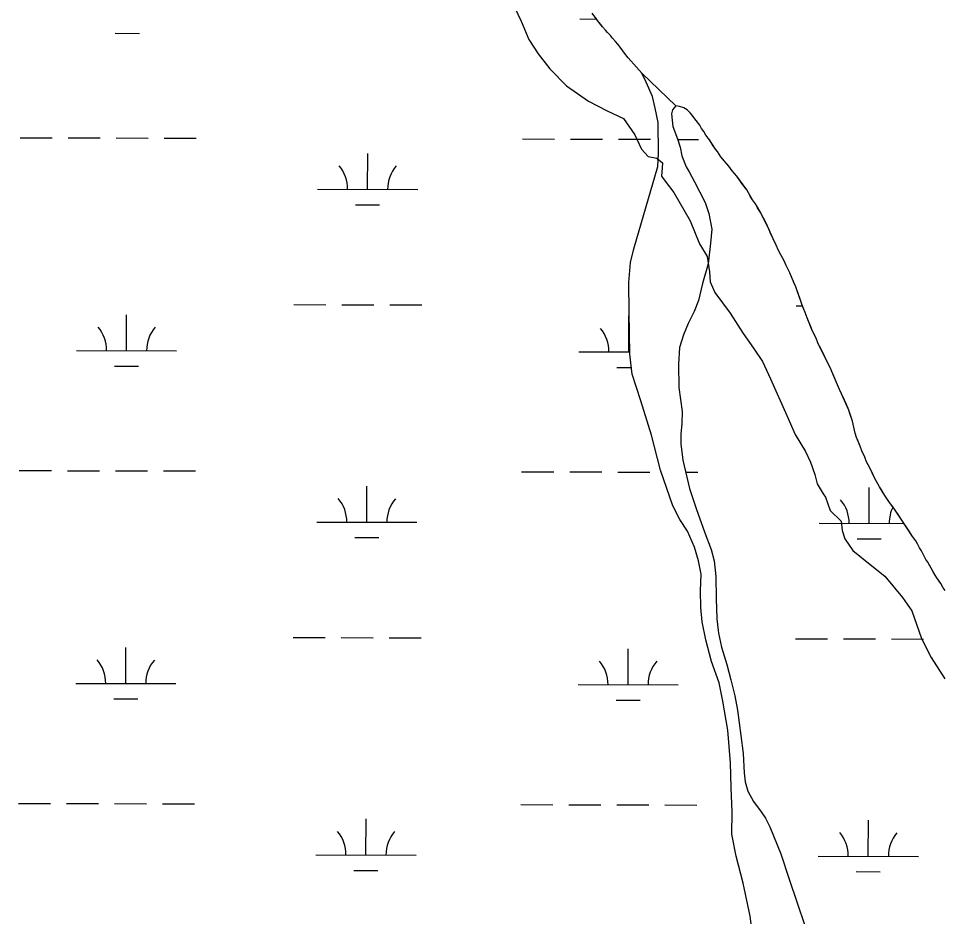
# Model space of a CAD drawing. Extents: x 3172297 to 3210190, y 958463 to 983887.
# Drawn here: x 3194967 to 3195891, y 979563 to 980461 of the extents above; entities that cross this region are included whole.
import ezdxf

# ---------------------------------------------------------------- set-up
doc = ezdxf.new("R2010")
doc.units = 0
for name, color, linetype in [('V-RIVR-EDGE', 7, 'Continuous'), ('V-SITE-VEGE', 7, 'Continuous'), ('V-TOPO-SHOR', 7, 'Continuous'), ('V-WETL-SWMP', 7, 'Continuous')]:
    doc.layers.add(name, color=color, linetype=linetype)

msp = doc.modelspace()

# ---------------------------------------------------------------- linework, layer by layer
at = {"layer": 'V-RIVR-EDGE'}
msp.add_lwpolyline([(3195462.49, 980472.11), (3195468.99, 980458.16), (3195476.91, 980439.95), (3195485.97, 980425.71), (3195497.87, 980410.61), (3195514.32, 980393.52), (3195536.46, 980378.11), (3195554.91, 980368.68), (3195571.38, 980360.96), (3195582.72, 980344.73), (3195589.5, 980330.21), (3195596.02, 980322.81), (3195604.83, 980321.36), (3195610.51, 980316.52), (3195609.93, 980311.68), (3195609.34, 980303.16), (3195614.15, 980296.89), (3195621.81, 980286.92), (3195637.94, 980258.74), (3195647.27, 980235.68), (3195654.91, 980222.87), (3195657.15, 980207.8), (3195657.98, 980197.56), (3195662.78, 980187.03), (3195677.8, 980166.24), (3195691.11, 980146.02), (3195701.31, 980131.21), (3195710.38, 980118.11), (3195718.29, 980100.75), (3195734.69, 980064.03), (3195742.89, 980044.97), (3195753.08, 980028.17), (3195758.17, 980017.35), (3195762.69, 980005.11), (3195764.94, 979995.73), (3195770.89, 979985.76), (3195773.15, 979982.34), (3195777.96, 979969.25), (3195789.02, 979958.42), (3195789.85, 979949.04), (3195792.38, 979940.79), (3195800.6, 979929.11), (3195819.61, 979913.71), (3195832.38, 979903.45), (3195850.24, 979882.08), (3195859.59, 979868.69), (3195869.18, 979841.09), (3195878.8, 979822.31), (3195892.4, 979800.95)], dxfattribs=at)
at = {"layer": 'V-SITE-VEGE'}
for p, q in [((3195545.51, 980459), (3195540.06, 980466.26)), ((3195550.48, 980452.69), (3195545.51, 980459)), ((3195553.56, 980449.18), (3195550.48, 980452.69)), ((3195555.46, 980446.84), (3195553.56, 980449.18)), ((3195558.3, 980443.8), (3195555.46, 980446.84)), ((3195560.43, 980441.23), (3195558.3, 980443.8)), ((3195563.51, 980437.96), (3195560.43, 980441.23)), ((3195565.64, 980435.39), (3195563.51, 980437.96)), ((3195569.19, 980430.94), (3195565.64, 980435.39)), ((3195572.51, 980426.27), (3195569.19, 980430.94)), ((3195576.07, 980421.59), (3195572.51, 980426.27)), ((3195584.51, 980412.32), (3195576.07, 980421.59)), ((3195589.57, 980406.17), (3195584.51, 980412.32)), ((3195623.8, 980373.48), (3195589.57, 980406.17)), ((3195627.48, 980372.94), (3195623.8, 980373.48)), ((3195631.63, 980371.64), (3195627.48, 980372.94)), ((3195634.94, 980369.54), (3195631.63, 980371.64)), ((3195638.01, 980366.74), (3195634.94, 980369.54)), ((3195639.9, 980364.17), (3195638.01, 980366.74)), ((3195641.8, 980361.83), (3195639.9, 980364.17)), ((3195643.94, 980358.79), (3195641.8, 980361.83)), ((3195647.49, 980354.11), (3195643.94, 980358.79)), ((3195649.39, 980350.83), (3195647.49, 980354.11)), ((3195651.53, 980347.79), (3195649.39, 980350.83)), ((3195653.67, 980344.27), (3195651.53, 980347.79)), ((3195657.22, 980339.59), (3195653.67, 980344.27)), ((3195663.39, 980330.23), (3195657.22, 980339.59)), ((3195665.29, 980327.89), (3195663.39, 980330.23)), ((3195668.61, 980322.74), (3195665.29, 980327.89)), ((3195672.17, 980318.3), (3195668.61, 980322.74)), ((3195676.67, 980313.16), (3195672.17, 980318.3)), ((3195679.98, 980308.71), (3195676.67, 980313.16)), ((3195684.48, 980303.33), (3195679.98, 980308.71)), ((3195694.45, 980289.53), (3195684.48, 980303.33)), ((3195696.11, 980286.48), (3195694.45, 980289.53)), ((3195700.15, 980279.69), (3195696.11, 980286.48)), ((3195703.23, 980275.48), (3195700.15, 980279.69)), ((3195708.46, 980266.58), (3195703.23, 980275.48)), ((3195710.37, 980263.07), (3195708.46, 980266.58)), ((3195715.13, 980253.46), (3195710.37, 980263.07)), ((3195720.85, 980240.57), (3195715.13, 980253.46)), ((3195723.95, 980234.24), (3195720.85, 980240.57)), ((3195726.33, 980228.85), (3195723.95, 980234.24)), ((3195728.47, 980224.63), (3195726.33, 980228.85)), ((3195730.14, 980221.82), (3195728.47, 980224.63)), ((3195732.28, 980217.84), (3195730.14, 980221.82)), ((3195733.47, 980214.79), (3195732.28, 980217.84)), ((3195737.52, 980206.59), (3195733.47, 980214.79)), ((3195741.58, 980196.98), (3195737.52, 980206.59)), ((3195743.49, 980192.76), (3195741.58, 980196.98)), ((3195749.71, 980175.4), (3195743.49, 980192.76)), ((3195751.38, 980170.95), (3195749.71, 980175.4)), ((3195753.05, 980166.96), (3195751.38, 980170.95)), ((3195754.73, 980161.8), (3195753.05, 980166.96)), ((3195759.98, 980149.14), (3195754.73, 980161.8)), ((3195763.79, 980141.41), (3195759.98, 980149.14)), ((3195765.7, 980136.72), (3195763.79, 980141.41)), ((3195774.04, 980119.61), (3195765.7, 980136.72)), ((3195777.85, 980112.11), (3195774.04, 980119.61)), ((3195784.06, 980097.11), (3195777.85, 980112.11)), ((3195787.16, 980090.08), (3195784.06, 980097.11)), ((3195789.3, 980085.86), (3195787.16, 980090.08)), ((3195796.46, 980069.45), (3195789.3, 980085.86)), ((3195800.05, 980058.43), (3195796.46, 980069.45)), ((3195801.5, 980052.56), (3195800.05, 980058.43)), ((3195802.71, 980046.45), (3195801.5, 980052.56)), ((3195804.16, 980041.99), (3195802.71, 980046.45)), ((3195807.73, 980033.32), (3195804.16, 980041.99)), ((3195809.41, 980028.63), (3195807.73, 980033.32)), ((3195812.51, 980022.3), (3195809.41, 980028.63)), ((3195814.18, 980017.85), (3195812.51, 980022.3)), ((3195817.51, 980011.76), (3195814.18, 980017.85)), ((3195822.28, 980001.68), (3195817.51, 980011.76)), ((3195827.27, 979992.78), (3195822.28, 980001.68)), ((3195832.5, 979984.11), (3195827.27, 979992.78)), ((3195836.53, 979978.26), (3195832.5, 979984.11)), ((3195842.22, 979970.54), (3195836.53, 979978.26)), ((3195849.58, 979959.54), (3195842.22, 979970.54)), ((3195860.02, 979943.15), (3195849.58, 979959.54)), ((3195863.34, 979938.71), (3195860.02, 979943.15)), ((3195865.01, 979935.9), (3195863.34, 979938.71)), ((3195867.15, 979931.68), (3195865.01, 979935.9)), ((3195869.05, 979928.64), (3195867.15, 979931.68)), ((3195871.9, 979923.48), (3195869.05, 979928.64)), ((3195873.57, 979920.2), (3195871.9, 979923.48)), ((3195875.47, 979917.39), (3195873.57, 979920.2)), ((3195880.46, 979908.49), (3195875.47, 979917.39)), ((3195882.84, 979904.51), (3195880.46, 979908.49)), ((3195884.5, 979901.94), (3195882.84, 979904.51)), ((3195888.53, 979896.09), (3195884.5, 979901.94)), ((3195890.91, 979891.87), (3195888.53, 979896.09)), ((3195892.81, 979889.06), (3195890.91, 979891.87))]:
    msp.add_line(p, q, dxfattribs=at)
at = {"layer": 'V-TOPO-SHOR'}
for points in [[(3195576.86, 980196.94), (3195578.43, 980216.87), (3195581.66, 980230.64), (3195605.71, 980313.07), (3195606.45, 980325.98), (3195605.94, 980356.94), (3195603, 980371.28), (3195600.3, 980382.77), (3195593.87, 980397.32), (3195589.57, 980406.17), (3195623.8, 980373.48), (3195620.22, 980369.69), (3195619.37, 980365.53), (3195620.82, 980352.83), (3195625.35, 980340.68), (3195627.95, 980332.43), (3195629.8, 980323.76), (3195633.9, 980312.77), (3195637.11, 980307.6), (3195642.25, 980297.67), (3195653.08, 980276.98), (3195656.65, 980265.98), (3195659.5, 980250.33), (3195658.32, 980236.23), (3195656.02, 980215.78), (3195650.31, 980196.04), (3195646.19, 980178.96), (3195642.13, 980168.02), (3195636.06, 980156.12), (3195631.47, 980144.75), (3195627.42, 980132.12), (3195626.36, 980115.28), (3195626.72, 980092.19), (3195629.95, 980068.16), (3195629.81, 980055.98), (3195628.61, 980045.48), (3195628.77, 980035.85), (3195630.79, 980019.34), (3195637.42, 979991.23), (3195644.12, 979971.26), (3195652.53, 979946.84), (3195659.1, 979930.25), (3195662.03, 979918.83), (3195663.62, 979903.27), (3195663.86, 979881.24), (3195664.73, 979860.91), (3195666.2, 979846.41), (3195669.25, 979832.66), (3195674.66, 979815.11), (3195678.78, 979799.78), (3195682.59, 979783.8), (3195685.23, 979769.52), (3195688.78, 979744.12), (3195690.91, 979726.34), (3195692.09, 979706.96), (3195692.89, 979697.96), (3195695.59, 979688.66), (3195701.17, 979678.32), (3195709.07, 979667.88), (3195713.24, 979661.66), (3195717.64, 979652.79), (3195728.51, 979626.06), (3195736.94, 979600.58), (3195745.03, 979577.01), (3195752.48, 979554.18)], [(3195700.73, 979542.7), (3195697.84, 979563.65), (3195690.85, 979596.66), (3195683.79, 979623.52), (3195679.73, 979645.53), (3195680.12, 979667.98), (3195679.12, 979692.34), (3195678.43, 979716.8), (3195675.47, 979749.62), (3195670.76, 979778.64), (3195666.83, 979796.94), (3195659.18, 979818.19), (3195653.6, 979839.73), (3195649.89, 979857.82), (3195648.63, 979872.11), (3195648.42, 979888.95), (3195648.84, 979905.37), (3195646.46, 979918.95), (3195642.35, 979932.58), (3195635.43, 979948.5), (3195627.73, 979960.21), (3195620.76, 979973.83), (3195608.25, 980009.45), (3195599.23, 980044.56), (3195588.63, 980078.7), (3195580.2, 980105.45), (3195577.85, 980125.45), (3195577.05, 980167.29), (3195576.86, 980196.94)]]:
    msp.add_lwpolyline(points, dxfattribs=at)
at = {"layer": 'V-WETL-SWMP'}
for p, q in [((3195527.59, 980460.39), (3195544.48, 980460.35)), ((3195063.65, 980446.11), (3195087.65, 980446.05)), ((3194968.55, 980341.7), (3195000.55, 980341.63)), ((3195016.55, 980341.59), (3195048.55, 980341.51)), ((3195064.55, 980341.47), (3195096.54, 980341.39)), ((3195112.54, 980341.35), (3195144.54, 980341.27)), ((3195470.45, 980340.46), (3195502.45, 980340.38)), ((3195518.45, 980340.34), (3195550.45, 980340.27)), ((3195566.45, 980340.23), (3195598.45, 980340.15)), ((3195625.54, 980340.08), (3195646.45, 980340.03)), ((3195315.73, 980290.1), (3195315.82, 980326.1)), ((3195265.73, 980290.23), (3195365.73, 980289.98)), ((3195303.7, 980274.7), (3195327.7, 980274.64)), ((3195242.04, 980174.85), (3195274.04, 980174.77)), ((3195290.04, 980174.73), (3195322.04, 980174.66)), ((3195338.04, 980174.62), (3195370.04, 980174.54)), ((3195743.95, 980173.61), (3195750.39, 980173.6)), ((3195074.86, 980128.84), (3195074.95, 980164.84)), ((3195576.77, 980127.6), (3195576.86, 980163.6)), ((3195024.86, 980128.96), (3195124.86, 980128.71)), ((3195526.77, 980127.72), (3195577.81, 980127.59)), ((3195062.83, 980113.44), (3195086.83, 980113.38)), ((3195564.73, 980112.19), (3195579.41, 980112.16)), ((3194967.72, 980009.03), (3194999.72, 980008.95)), ((3195015.72, 980008.91), (3195047.72, 980008.83)), ((3195063.72, 980008.79), (3195095.72, 980008.71)), ((3195111.72, 980008.67), (3195143.72, 980008.6)), ((3195469.63, 980007.79), (3195501.63, 980007.71)), ((3195517.63, 980007.67), (3195549.63, 980007.59)), ((3195565.63, 980007.55), (3195597.63, 980007.47)), ((3195633.61, 980007.38), (3195645.63, 980007.35)), ((3195314.91, 979957.43), (3195315, 979993.43)), ((3195816.82, 979956.19), (3195816.91, 979992.19)), ((3195264.91, 979957.55), (3195364.91, 979957.31)), ((3195766.82, 979956.31), (3195851.79, 979956.1)), ((3195302.87, 979942.03), (3195326.87, 979941.97)), ((3195804.78, 979940.79), (3195828.78, 979940.73)), ((3195241.22, 979842.18), (3195273.22, 979842.1)), ((3195289.22, 979842.06), (3195321.22, 979841.98)), ((3195337.22, 979841.94), (3195369.22, 979841.86)), ((3195743.13, 979840.94), (3195775.13, 979840.86)), ((3195791.13, 979840.82), (3195823.13, 979840.74)), ((3195839.13, 979840.7), (3195871.13, 979840.62)), ((3195074.04, 979796.16), (3195074.13, 979832.16)), ((3195575.95, 979794.92), (3195576.04, 979830.92)), ((3195024.04, 979796.29), (3195124.04, 979796.04)), ((3195525.95, 979795.05), (3195625.95, 979794.8)), ((3195062, 979780.76), (3195086, 979780.7)), ((3195563.91, 979779.52), (3195587.91, 979779.46)), ((3194966.9, 979676.36), (3194998.9, 979676.28)), ((3195014.9, 979676.24), (3195046.9, 979676.16)), ((3195062.9, 979676.12), (3195094.9, 979676.04)), ((3195110.9, 979676), (3195142.9, 979675.92)), ((3195468.81, 979675.12), (3195500.81, 979675.04)), ((3195516.81, 979675), (3195548.81, 979674.92)), ((3195564.81, 979674.88), (3195596.81, 979674.8)), ((3195612.81, 979674.76), (3195644.81, 979674.68)), ((3195314.09, 979624.76), (3195314.18, 979660.76)), ((3195816, 979623.51), (3195816.09, 979659.51)), ((3195264.09, 979624.88), (3195364.09, 979624.63)), ((3195766, 979623.64), (3195866, 979623.39)), ((3195302.05, 979609.35), (3195326.05, 979609.3)), ((3195803.96, 979608.11), (3195827.96, 979608.05))]:
    msp.add_line(p, q, dxfattribs=at)
for points in [[(3195700.73, 979542.7), (3195697.84, 979563.65), (3195690.85, 979596.66), (3195683.79, 979623.52), (3195679.73, 979645.53), (3195680.12, 979667.98), (3195679.12, 979692.34), (3195678.43, 979716.8), (3195675.47, 979749.62), (3195670.76, 979778.64), (3195666.83, 979796.94), (3195659.18, 979818.19), (3195653.6, 979839.73), (3195649.89, 979857.82), (3195648.63, 979872.11), (3195648.42, 979888.95), (3195648.84, 979905.37), (3195646.46, 979918.95), (3195642.35, 979932.58), (3195635.43, 979948.5), (3195627.73, 979960.21), (3195620.76, 979973.83), (3195608.25, 980009.45), (3195599.23, 980044.56), (3195588.63, 980078.7), (3195580.2, 980105.45), (3195577.85, 980125.45), (3195577.05, 980167.29), (3195576.86, 980196.94), (3195578.43, 980216.87), (3195581.66, 980230.63), (3195605.71, 980313.07), (3195606.45, 980325.98), (3195605.94, 980356.94), (3195603, 980371.28), (3195600.3, 980382.77), (3195593.87, 980397.32), (3195589.57, 980406.17), (3195584.51, 980412.32), (3195576.07, 980421.59), (3195572.51, 980426.27), (3195569.19, 980430.95), (3195565.64, 980435.39), (3195563.51, 980437.96), (3195560.43, 980441.23), (3195558.3, 980443.8), (3195555.46, 980446.84), (3195553.56, 980449.18), (3195550.48, 980452.69), (3195548.59, 980455.03), (3195545.51, 980459), (3195543.38, 980461.81)], [(3195892.81, 979889.06), (3195890.91, 979891.87), (3195888.53, 979896.09), (3195884.5, 979901.94), (3195882.84, 979904.51), (3195880.46, 979908.49), (3195877.61, 979913.65), (3195875.47, 979917.39), (3195873.57, 979920.2), (3195871.9, 979923.48), (3195869.05, 979928.64), (3195867.15, 979931.68), (3195865.01, 979935.9), (3195863.34, 979938.71), (3195860.02, 979943.15), (3195856.7, 979948.3), (3195854.09, 979952.52), (3195849.58, 979959.54), (3195846.49, 979964.22), (3195842.22, 979970.54), (3195839.61, 979974.05), (3195836.53, 979978.26), (3195832.5, 979984.11), (3195830.83, 979986.92), (3195829.17, 979989.73), (3195827.27, 979992.78), (3195824.18, 979998.16), (3195822.28, 980001.68), (3195819.42, 980007.77), (3195817.51, 980011.76), (3195814.18, 980017.85), (3195812.51, 980022.3), (3195809.41, 980028.63), (3195807.73, 980033.32), (3195805.35, 980039.18), (3195804.15, 980041.99), (3195802.71, 980046.45), (3195801.5, 980052.56), (3195800.05, 980058.42), (3195797.65, 980065.93), (3195796.46, 980069.45), (3195794.07, 980075.08), (3195792.16, 980079.29), (3195789.3, 980085.86), (3195787.16, 980090.08), (3195784.06, 980097.11), (3195782.15, 980101.8), (3195779.52, 980108.13), (3195777.85, 980112.11), (3195775.95, 980115.86), (3195774.04, 980119.61), (3195771.42, 980125), (3195769.75, 980128.52), (3195767.37, 980133.44), (3195765.7, 980136.72), (3195763.79, 980141.41), (3195762.13, 980144.69), (3195759.98, 980149.14), (3195758.79, 980151.95), (3195757.12, 980156.17), (3195755.93, 980158.99), (3195754.73, 980161.8), (3195753.05, 980166.96), (3195751.38, 980170.95), (3195749.71, 980175.4), (3195747.31, 980182.2), (3195745.64, 980186.66), (3195743.49, 980192.76), (3195741.58, 980196.98), (3195739.91, 980200.96), (3195737.52, 980206.59), (3195735.85, 980210.1), (3195733.47, 980214.79), (3195732.28, 980217.84), (3195730.14, 980221.82), (3195728.47, 980224.63), (3195726.33, 980228.85), (3195723.95, 980234.24), (3195720.85, 980240.57), (3195717.99, 980246.9), (3195716.79, 980249.71), (3195715.13, 980253.46), (3195711.79, 980260.25), (3195710.36, 980263.07), (3195708.46, 980266.58), (3195705.37, 980271.73), (3195703.23, 980275.48), (3195700.15, 980279.69), (3195698.01, 980283.2), (3195696.11, 980286.48), (3195694.45, 980289.53), (3195689.7, 980296.08), (3195687.57, 980299.12), (3195684.49, 980303.33), (3195679.98, 980308.71), (3195676.67, 980313.16), (3195672.17, 980318.3), (3195668.61, 980322.74), (3195665.29, 980327.89), (3195663.39, 980330.23), (3195661.02, 980333.74), (3195657.22, 980339.59), (3195653.67, 980344.27), (3195651.53, 980347.79), (3195649.39, 980350.83), (3195647.49, 980354.11), (3195643.94, 980358.79), (3195641.8, 980361.83), (3195639.9, 980364.17), (3195638.01, 980366.74), (3195634.93, 980369.54), (3195631.63, 980371.64), (3195627.48, 980372.94), (3195623.8, 980373.48), (3195620.22, 980369.69), (3195619.37, 980365.53), (3195620.82, 980352.83), (3195625.35, 980340.68), (3195627.95, 980332.43), (3195629.8, 980323.76), (3195633.9, 980312.77), (3195637.11, 980307.6), (3195642.25, 980297.67), (3195653.08, 980276.98), (3195656.65, 980265.99), (3195659.5, 980250.33), (3195658.32, 980236.23), (3195656.02, 980215.77), (3195650.32, 980196.04), (3195646.19, 980178.96), (3195642.13, 980168.02), (3195636.06, 980156.12), (3195631.47, 980144.76), (3195627.42, 980132.12), (3195626.36, 980115.28), (3195626.72, 980092.19), (3195629.95, 980068.16), (3195629.81, 980055.98), (3195628.61, 980045.49), (3195628.78, 980035.85), (3195630.79, 980019.34), (3195637.42, 979991.23), (3195644.12, 979971.26), (3195652.53, 979946.84), (3195659.1, 979930.25), (3195662.03, 979918.83), (3195663.61, 979903.27), (3195663.86, 979881.24), (3195664.73, 979860.91), (3195666.2, 979846.41), (3195669.25, 979832.66), (3195674.66, 979815.11), (3195678.79, 979799.77), (3195682.59, 979783.8), (3195685.23, 979769.52), (3195688.78, 979744.12), (3195690.91, 979726.34), (3195692.09, 979706.96), (3195692.89, 979697.96), (3195695.59, 979688.66), (3195701.17, 979678.32), (3195709.07, 979667.88), (3195713.24, 979661.66), (3195717.64, 979652.79), (3195728.51, 979626.06), (3195736.94, 979600.58), (3195745.03, 979577.01), (3195752.48, 979554.18)]]:
    msp.add_lwpolyline(points, dxfattribs=at)
for centre, start, end in [((3195260.49, 980290.72), 359.0865, 40.63016), ((3195370.98, 980290.44), 139.0865, 180.63016), ((3195019.62, 980129.45), 359.0865, 40.63016), ((3195130.11, 980129.17), 139.0865, 180.63016), ((3195521.53, 980128.21), 359.0865, 40.63016), ((3195259.67, 979958.04), 359.0865, 40.63016), ((3195370.16, 979957.77), 139.0865, 180.63016), ((3195761.58, 979956.8), 359.0865, 40.63016), ((3195872.06, 979956.53), 152.87515, 180.63016), ((3195018.8, 979796.77), 359.0865, 40.63016), ((3195129.28, 979796.5), 139.0865, 180.63016), ((3195520.71, 979795.53), 359.0865, 40.63016), ((3195631.19, 979795.26), 139.0865, 180.63016), ((3195258.85, 979625.37), 359.0865, 40.63016), ((3195369.33, 979625.09), 139.0865, 180.63016), ((3195760.75, 979624.13), 359.0865, 40.63016), ((3195871.24, 979623.85), 139.0865, 180.63016)]:
    msp.add_arc(centre, 35.25, start, end, dxfattribs=at)

doc.saveas('drawing.dxf')
